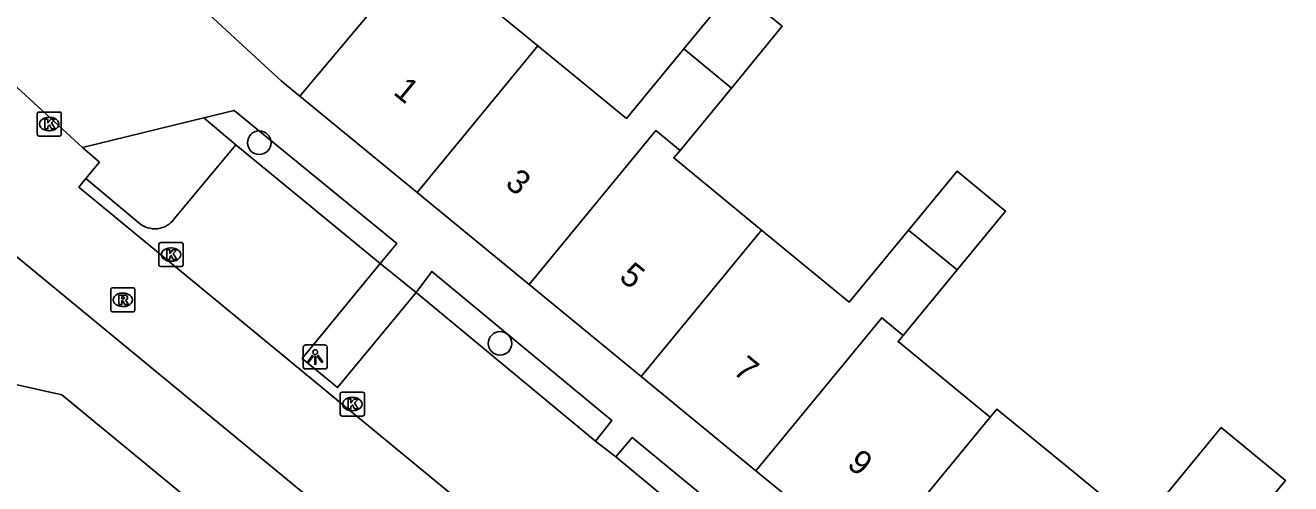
# Model space of a CAD drawing. Extents: x 160158 to 160921, y 381517 to 382041.
# Drawn here: x 160313 to 160365.5, y 381946.2 to 381965.2 of the extents above; entities that cross this region are included whole.
import ezdxf

# ---------------------------------------------------------------- set-up
doc = ezdxf.new("R2010")
doc.units = 0
for name, color, linetype in [('IMGEO_Boom', 7, 'Continuous'), ('IMGEO_Groenvoorziening', 7, 'Continuous'), ('IMGEO_Kolk', 7, 'Continuous'), ('IMGEO_Lichtpunt', 7, 'Continuous'), ('IMGEO_Pand', 7, 'Continuous'), ('IMGEO_Pand_nummerreeks', 7, 'Continuous'), ('IMGEO_Parkeervlak_open', 7, 'Continuous'), ('IMGEO_Rijbaan_lokaal_open', 7, 'Continuous'), ('IMGEO_Rioolput', 7, 'Continuous'), ('IMGEO_Voetpad_open', 7, 'Continuous')]:
    doc.layers.add(name, color=color, linetype=linetype)

msp = doc.modelspace()

# ---------------------------------------------------------------- linework, layer by layer
at = {"layer": 'IMGEO_Boom'}
for centre in [(160322.726, 381960.375), (160332.708, 381952.049)]:
    msp.add_circle(centre, 0.489, dxfattribs=at)
at = {"layer": 'IMGEO_Groenvoorziening'}
msp.add_lwpolyline([(160321.749, 381960.287), (160320.432, 381961.41)], dxfattribs=at)
at = {"layer": 'IMGEO_Kolk'}
for p, q in [((160313.521, 381960.724), (160313.521, 381961.576)), ((160313.596, 381961.65), (160314.448, 381961.65)), ((160314.009, 381961.43), (160314.034, 381961.43)), ((160314.522, 381961.576), (160314.522, 381960.724)), ((160314.032, 381960.87), (160314.007, 381960.87)), ((160314.448, 381960.65), (160313.596, 381960.65)), ((160318.57, 381955.31), (160318.57, 381956.162)), ((160318.645, 381956.236), (160319.497, 381956.236)), ((160319.571, 381956.162), (160319.571, 381955.31)), ((160319.058, 381956.016), (160319.083, 381956.016)), ((160319.497, 381955.236), (160318.645, 381955.236)), ((160319.081, 381955.456), (160319.056, 381955.456)), ((160326.085, 381949.105), (160326.085, 381949.957)), ((160326.16, 381950.031), (160327.012, 381950.031)), ((160327.086, 381949.957), (160327.086, 381949.105)), ((160326.573, 381949.811), (160326.598, 381949.811)), ((160327.012, 381949.031), (160326.16, 381949.031)), ((160326.596, 381949.251), (160326.571, 381949.251))]:
    msp.add_line(p, q, dxfattribs=at)
for points in [[(160313.521, 381960.724), (160313.521, 381961.576)], [(160313.596, 381961.65), (160314.448, 381961.65)], [(160314.522, 381961.576), (160314.522, 381960.724)], [(160313.842, 381961.35), (160313.965, 381961.35), (160313.965, 381961.199), (160314.095, 381961.35), (160314.259, 381961.35), (160314.113, 381961.199), (160314.266, 381960.95), (160314.114, 381960.95), (160314.029, 381961.114), (160313.965, 381961.047), (160313.965, 381960.95), (160313.842, 381960.95), (160313.842, 381961.35)], [(160314.448, 381960.65), (160313.596, 381960.65)], [(160318.57, 381955.31), (160318.57, 381956.162)], [(160318.645, 381956.236), (160319.497, 381956.236)], [(160319.571, 381956.162), (160319.571, 381955.31)], [(160318.891, 381955.936), (160319.014, 381955.936), (160319.014, 381955.785), (160319.144, 381955.936), (160319.308, 381955.936), (160319.162, 381955.785), (160319.315, 381955.536), (160319.163, 381955.536), (160319.078, 381955.7), (160319.014, 381955.633), (160319.014, 381955.536), (160318.891, 381955.536), (160318.891, 381955.936)], [(160319.497, 381955.236), (160318.645, 381955.236)], [(160326.085, 381949.105), (160326.085, 381949.957)], [(160326.16, 381950.031), (160327.012, 381950.031)], [(160327.086, 381949.957), (160327.086, 381949.105)], [(160326.406, 381949.731), (160326.529, 381949.731), (160326.529, 381949.58), (160326.659, 381949.731), (160326.823, 381949.731), (160326.677, 381949.58), (160326.83, 381949.331), (160326.678, 381949.331), (160326.593, 381949.495), (160326.529, 381949.428), (160326.529, 381949.331), (160326.406, 381949.331), (160326.406, 381949.731)], [(160327.012, 381949.031), (160326.16, 381949.031)]]:
    msp.add_lwpolyline(points, dxfattribs=at)
for centre, start, end in [((160313.598, 381961.574), 91.552, 178.448), ((160313.598, 381961.574), 91.552, 178.448), ((160314.446, 381961.574), 1.552, 88.448), ((160314.446, 381961.574), 1.552, 88.448), ((160313.598, 381960.726), 181.552, 268.448), ((160313.598, 381960.726), 181.552, 268.448), ((160314.446, 381960.726), 271.552, 358.448), ((160314.446, 381960.726), 271.552, 358.448), ((160318.647, 381956.16), 91.552, 178.448), ((160318.647, 381956.16), 91.552, 178.448), ((160319.495, 381956.16), 1.552, 88.448), ((160319.495, 381956.16), 1.552, 88.448), ((160318.647, 381955.312), 181.552, 268.448), ((160318.647, 381955.312), 181.552, 268.448), ((160319.495, 381955.312), 271.552, 358.448), ((160319.495, 381955.312), 271.552, 358.448), ((160326.162, 381949.955), 91.552, 178.448), ((160326.162, 381949.955), 91.552, 178.448), ((160327.01, 381949.955), 1.552, 88.448), ((160327.01, 381949.955), 1.552, 88.448), ((160326.162, 381949.107), 181.552, 268.448), ((160326.162, 381949.107), 181.552, 268.448), ((160327.01, 381949.107), 271.552, 358.448), ((160327.01, 381949.107), 271.552, 358.448)]:
    msp.add_arc(centre, 0.0765, start, end, dxfattribs=at)
for centre, major_axis, ratio, start_param, end_param in [((160314.008, 381961.15), (-0.387, 0.002), 0.722429, 4.712389, 7.853982), ((160314.033, 381961.15), (-0.39, 0.002), 0.717154, 1.570796, 4.712389), ((160319.057, 381955.736), (-0.387, 0.002), 0.722429, 4.712389, 7.853982), ((160319.082, 381955.736), (-0.39, 0.002), 0.717154, 1.570796, 4.712389), ((160326.572, 381949.531), (-0.387, 0.002), 0.722429, 4.712389, 7.853982), ((160326.597, 381949.531), (-0.39, 0.002), 0.717154, 1.570796, 4.712389)]:
    msp.add_ellipse(centre, major_axis=major_axis, ratio=ratio, start_param=start_param, end_param=end_param, dxfattribs=at)
at = {"layer": 'IMGEO_Lichtpunt'}
for p, q in [((160325.45, 381951.983), (160324.642, 381951.983)), ((160325.45, 381951.983), (160324.642, 381951.983)), ((160324.548, 381951.888), (160324.548, 381951.081)), ((160324.548, 381951.888), (160324.548, 381951.081)), ((160325.544, 381951.081), (160325.544, 381951.888)), ((160325.544, 381951.081), (160325.544, 381951.888)), ((160324.642, 381950.987), (160325.45, 381950.987)), ((160324.642, 381950.987), (160325.45, 381950.987))]:
    msp.add_line(p, q, dxfattribs=at)
for points in [[(160324.922, 381951.552), (160324.961, 381951.524), (160324.773, 381951.262), (160324.735, 381951.289), (160324.922, 381951.552)], [(160325.024, 381951.504), (160325.071, 381951.504), (160325.071, 381951.182), (160325.024, 381951.182), (160325.024, 381951.504)], [(160325.134, 381951.524), (160325.172, 381951.551), (160325.359, 381951.289), (160325.32, 381951.261), (160325.134, 381951.524)]]:
    msp.add_lwpolyline(points, dxfattribs=at)
msp.add_circle((160325.047, 381951.686), 0.0994, dxfattribs=at)
for centre, start, end in [((160324.642, 381951.888), 90, 180), ((160324.642, 381951.888), 90, 180), ((160325.45, 381951.888), 0, 90), ((160325.45, 381951.888), 0, 90), ((160324.642, 381951.081), 180, 270), ((160324.642, 381951.081), 180, 270), ((160325.45, 381951.081), 270, 0), ((160325.45, 381951.081), 270, 360)]:
    msp.add_arc(centre, 0.0946, start, end, dxfattribs=at)
at = {"layer": 'IMGEO_Pand'}
for points in [[(160324.402, 381962.313), (160331.716, 381971.016), (160333.766, 381969.33), (160331.553, 381966.639), (160334.273, 381964.402)], [(160340.324, 381964.272), (160342.433, 381966.836), (160344.409, 381965.211), (160342.3, 381962.646)], [(160334.273, 381964.402), (160329.267, 381958.313)], [(160334.273, 381964.402), (160337.947, 381961.381), (160340.324, 381964.272)], [(160342.3, 381962.646), (160340.324, 381964.272)], [(160342.3, 381962.646), (160340.171, 381960.057)], [(160329.267, 381958.313), (160324.402, 381962.313)], [(160340.171, 381960.057), (160339.172, 381960.877), (160333.919, 381954.488)], [(160340.171, 381960.057), (160339.912, 381959.742), (160343.551, 381956.749)], [(160349.646, 381956.751), (160351.654, 381959.193), (160353.667, 381957.538), (160351.659, 381955.096)], [(160333.919, 381954.488), (160329.267, 381958.313)], [(160338.557, 381950.675), (160343.551, 381956.749)], [(160343.551, 381956.749), (160347.187, 381953.76), (160349.646, 381956.751)], [(160349.646, 381956.751), (160351.659, 381955.096)], [(160351.659, 381955.096), (160349.425, 381952.38)], [(160338.557, 381950.675), (160333.919, 381954.488)], [(160349.425, 381952.38), (160348.534, 381953.111), (160343.315, 381946.762)], [(160320.396, 381944.729), (160320.573, 381944.944), (160314.547, 381949.911), (160303.648, 381952.346), (160302.402, 381952.62)], [(160349.425, 381952.38), (160349.212, 381952.121), (160352.884, 381949.102), (160353.024, 381948.987)], [(160343.315, 381946.762), (160338.557, 381950.675)], [(160356.601, 381935.838), (160359.777, 381939.701), (160365.262, 381946.365), (160362.603, 381948.557), (160359.23, 381944.455), (160356.629, 381946.593), (160353.303, 381949.327), (160353.024, 381948.987)], [(160353.024, 381948.987), (160348.017, 381942.896)], [(160348.017, 381942.896), (160343.315, 381946.762)]]:
    msp.add_lwpolyline(points, dxfattribs=at)
at = {"layer": 'IMGEO_Parkeervlak_open'}
for points in [[(160319.205, 381957.216), (160321.749, 381960.287)], [(160321.749, 381960.287), (160327.742, 381955.36)], [(160315.541, 381958.892), (160317.74, 381957.054)], [(160329.226, 381954.16), (160336.672, 381947.995)], [(160337.502, 381947.343), (160345.394, 381940.788)]]:
    msp.add_lwpolyline(points, dxfattribs=at)
msp.add_arc((160318.4, 381957.795), 0.992, 228.3207, 324.2996, dxfattribs=at)
at = {"layer": 'IMGEO_Rijbaan_lokaal_open'}
for points in [[(160312.536, 381962.804), (160315.4, 381960.173)], [(160315.4, 381960.173), (160316.098, 381959.567), (160315.541, 381958.892)], [(160315.541, 381958.892), (160315.245, 381958.534), (160351.289, 381928.805), (160360.149, 381921.379)], [(160369.605, 381914.849), (160359.924, 381916.684), (160309.064, 381958.612)]]:
    msp.add_lwpolyline(points, dxfattribs=at)
at = {"layer": 'IMGEO_Rioolput'}
for p, q in [((160316.569, 381953.431), (160316.569, 381954.283)), ((160316.644, 381954.357), (160317.496, 381954.357)), ((160317.057, 381954.137), (160317.082, 381954.137)), ((160317.57, 381954.283), (160317.57, 381953.431)), ((160317.08, 381953.577), (160317.055, 381953.577)), ((160317.496, 381953.357), (160316.644, 381953.357))]:
    msp.add_line(p, q, dxfattribs=at)
for points in [[(160316.569, 381953.431), (160316.569, 381954.283)], [(160316.644, 381954.357), (160317.496, 381954.357)], [(160317.158, 381954.055), (160316.906, 381954.057), (160316.906, 381953.657)], [(160317.57, 381954.283), (160317.57, 381953.431)], [(160316.906, 381953.657), (160317.03, 381953.657), (160317.03, 381953.819), (160317.041, 381953.819)], [(160317.084, 381953.976), (160317.03, 381953.976), (160317.03, 381953.895)], [(160317.03, 381953.895), (160317.082, 381953.895)], [(160317.088, 381953.79), (160317.159, 381953.657), (160317.299, 381953.657), (160317.234, 381953.783)], [(160317.496, 381953.357), (160316.644, 381953.357)]]:
    msp.add_lwpolyline(points, dxfattribs=at)
for centre, radius, start, end in [((160316.646, 381954.281), 0.0765, 91.552, 178.448), ((160316.646, 381954.281), 0.0765, 91.552, 178.448), ((160317.157, 381953.945), 0.109, 350.3612, 89.416), ((160317.494, 381954.281), 0.0765, 1.552, 88.448), ((160317.494, 381954.281), 0.0765, 1.552, 88.448), ((160317.04, 381953.766), 0.0533, 26.0293, 88.6989), ((160317.066, 381954.084), 0.19, 274.7715, 282.9687), ((160317.09, 381953.88), 0.0964, 77.0061, 93.1865), ((160317.104, 381953.937), 0.0378, 276.6634, 79.6772), ((160317.155, 381953.945), 0.112, 277.5842, 350.9817), ((160317.139, 381953.73), 0.108, 29.5134, 73.7905), ((160316.646, 381953.433), 0.0765, 181.552, 268.448), ((160316.646, 381953.433), 0.0765, 181.552, 268.448), ((160317.494, 381953.433), 0.0765, 271.552, 358.448), ((160317.494, 381953.433), 0.0765, 271.552, 358.448)]:
    msp.add_arc(centre, radius, start, end, dxfattribs=at)
for centre, major_axis, ratio, start_param, end_param in [((160317.056, 381953.857), (-0.387, 0.002), 0.722429, 4.712389, 7.853982), ((160317.081, 381953.857), (-0.39, 0.002), 0.717154, 1.570796, 4.712389)]:
    msp.add_ellipse(centre, major_axis=major_axis, ratio=ratio, start_param=start_param, end_param=end_param, dxfattribs=at)
at = {"layer": 'IMGEO_Voetpad_open'}
for points in [[(160324.402, 381962.313), (160323.63, 381962.943), (160319.596, 381966.674)], [(160315.4, 381960.173), (160320.432, 381961.41)], [(160320.432, 381961.41), (160321.685, 381961.718), (160328.425, 381956.194), (160327.742, 381955.36)], [(160327.742, 381955.36), (160324.511, 381951.418), (160325.975, 381950.218), (160329.226, 381954.16)], [(160327.742, 381955.36), (160329.226, 381954.16)], [(160329.226, 381954.16), (160329.878, 381955.035), (160337.343, 381948.854), (160336.672, 381947.995)], [(160336.672, 381947.995), (160337.502, 381947.343)], [(160346.146, 381940.163), (160346.828, 381941.024), (160338.181, 381948.144), (160337.502, 381947.343)]]:
    msp.add_lwpolyline(points, dxfattribs=at)

# ---------------------------------------------------------------- texts
at = {"layer": 'IMGEO_Pand_nummerreeks'}
for s, p in [('1', (160328.239, 381962.42)), ('3', (160332.874, 381958.609)), ('5', (160337.597, 381954.726)), ('7', (160342.32, 381950.843)), ('9', (160347.043, 381946.96))]:
    msp.add_text(s, height=1, rotation=320.5733, dxfattribs=at).set_placement(p)

doc.saveas('drawing.dxf')
